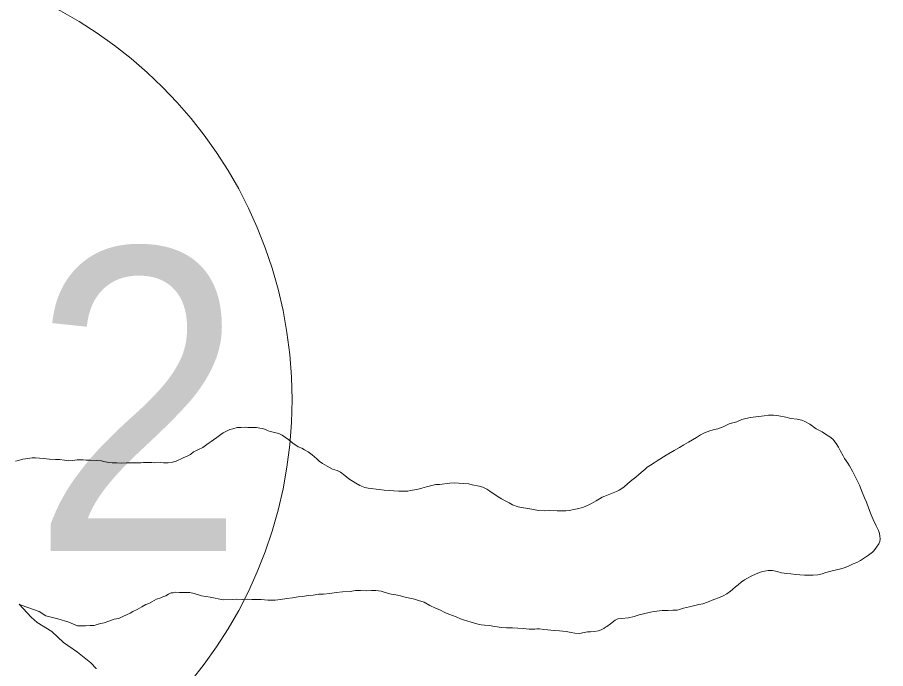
# Model space of a CAD drawing. Extents: x -1643653 to 4543381, y 1624270 to 13878484.
# Drawn here: x 685260 to 686694, y 8954139 to 8955215 of the extents above; entities that cross this region are included whole.
import ezdxf
from ezdxf.enums import TextEntityAlignment as Align

# ---------------------------------------------------------------- set-up
doc = ezdxf.new("R2010")
doc.units = 0
doc.header["$LTSCALE"] = 200
for name, color, linetype, lineweight in [('1', 7, 'Continuous', 13), ('29', 7, 'Continuous', 13), ('45', 7, 'Continuous', 13)]:
    doc.layers.add(name, color=color, linetype=linetype, lineweight=lineweight)

msp = doc.modelspace()

# ---------------------------------------------------------------- linework, layer by layer
at = {"layer": '1', "lineweight": 25}
msp.add_spline([(814781, 9009175.5), (814787.2, 9009173.4), (814796.9, 9009173.4), (814799.4, 9009172.4), (814805.1, 9009174.5), (814805.6, 9009176.5), (814811.7, 9009179.5), (814811.7, 9009179.5), (814801.5, 9009181), (814790.7, 9009181.5), (814784.1, 9009183.1), (814777.4, 9009185.1), (814778.4, 9009175.5)], degree=3, dxfattribs=at)
at = {"layer": '29'}
for points in [[(686626.2, 8954486.1), (686623.7, 8954490.8), (686619, 8954499.4), (686616.3, 8954504.8), (686612.1, 8954510.9), (686606.9, 8954518.4), (686601.9, 8954521.9), (686594.9, 8954526.5), (686588.9, 8954530.4), (686579.4, 8954535.3), (686568.5, 8954543.2), (686560.7, 8954547.4), (686555.4, 8954549.8), (686548.1, 8954551.2), (686537.2, 8954552.3), (686528.9, 8954554.4), (686517.8, 8954556.8), (686508.8, 8954558), (686500.7, 8954557.8), (686493.1, 8954557), (686484.3, 8954555.6), (686479.7, 8954555.1), (686470.7, 8954554.1), (686463.2, 8954552.2), (686456.2, 8954550.5), (686448.3, 8954547.1), (686441.5, 8954545.3), (686435.4, 8954543.6), (686425.7, 8954538.7), (686417.1, 8954535.3), (686409.3, 8954533.8), (686403.9, 8954532), (686399, 8954530.5), (686395, 8954528.7), (686388.4, 8954525.2), (686381.5, 8954521), (686374.8, 8954516.9), (686368.2, 8954513), (686360.9, 8954508.9), (686353.4, 8954504.7), (686344.7, 8954499.7), (686338.1, 8954495.5), (686331.6, 8954491.8), (686327.1, 8954489), (686321.1, 8954485.2), (686316.6, 8954482.4), (686311.6, 8954479.1), (686305.4, 8954475.2), (686300, 8954471.7), (686296.7, 8954468.4), (686293.4, 8954465.7), (686286.6, 8954459.8), (686281.3, 8954455.6), (686276.9, 8954452), (686272, 8954448), (686267.8, 8954444.2), (686262.3, 8954439.7), (686258.3, 8954436.6), (686253.8, 8954433.9), (686249.6, 8954431.5), (686244.1, 8954429.4), (686238.3, 8954427.5), (686235.5, 8954426.3), (686230.2, 8954424.1), (686225.8, 8954422.3), (686221.3, 8954419.6), (686215.8, 8954416.4), (686208.4, 8954412.1), (686204.7, 8954410.1), (686199.1, 8954407.8), (686195, 8954406.1), (686191.2, 8954404.7), (686187.5, 8954403.7), (686181.7, 8954402.8), (686171.4, 8954400.2), (686165.9, 8954399.7), (686160.7, 8954399.8), (686151.7, 8954399.8), (686138.2, 8954400.5), (686130.5, 8954400), (686120.7, 8954400.5), (686115.2, 8954401.2), (686109.7, 8954402.4), (686102.9, 8954403.5), (686092.8, 8954405.6), (686087, 8954406.4), (686078, 8954409.9), (686072.1, 8954413), (686066.6, 8954416), (686059.8, 8954419.8), (686054.1, 8954422.8), (686040.4, 8954432.2), (686035.4, 8954435.7), (686028.8, 8954438.8), (686022.5, 8954440.5), (686011.3, 8954442.7), (686005.5, 8954444.5), (685996.6, 8954445.2), (685988.5, 8954445.6), (685981.7, 8954445.9), (685974.4, 8954445.7)], [(685974.4, 8954445.7), (685981.7, 8954445.9), (685988.5, 8954445.6), (685996.6, 8954445.2), (686005.5, 8954444.5), (686011.3, 8954442.7), (686022.5, 8954440.5), (686028.8, 8954438.8), (686035.4, 8954435.7), (686040.4, 8954432.2), (686054.1, 8954422.8), (686059.8, 8954419.8), (686066.6, 8954416), (686072.1, 8954413), (686078, 8954409.9), (686087, 8954406.4), (686092.8, 8954405.6), (686102.9, 8954403.5), (686109.7, 8954402.4), (686115.2, 8954401.2), (686120.7, 8954400.5), (686130.5, 8954400), (686138.2, 8954400.5), (686151.7, 8954399.8), (686160.7, 8954399.8), (686165.9, 8954399.7), (686171.4, 8954400.2), (686181.7, 8954402.8), (686187.5, 8954403.7), (686191.2, 8954404.7), (686195, 8954406.1), (686199.1, 8954407.8), (686204.7, 8954410.1), (686208.4, 8954412.1), (686215.8, 8954416.4), (686221.3, 8954419.6), (686225.8, 8954422.3), (686230.2, 8954424.1), (686235.5, 8954426.3), (686238.3, 8954427.5), (686244.1, 8954429.4), (686249.6, 8954431.5), (686253.8, 8954433.9), (686258.3, 8954436.6), (686262.3, 8954439.7), (686267.8, 8954444.2), (686272, 8954448), (686276.9, 8954452), (686281.3, 8954455.6), (686286.6, 8954459.8), (686293.4, 8954465.7), (686296.7, 8954468.4), (686300, 8954471.7), (686305.4, 8954475.2), (686311.6, 8954479.1), (686316.6, 8954482.4), (686321.1, 8954485.2), (686327.1, 8954489), (686331.6, 8954491.8), (686338.1, 8954495.5), (686344.7, 8954499.7), (686353.4, 8954504.7), (686360.9, 8954508.9), (686368.2, 8954513), (686374.8, 8954516.9), (686381.5, 8954521), (686388.4, 8954525.2), (686395, 8954528.7), (686399, 8954530.5), (686403.9, 8954532), (686409.3, 8954533.8), (686417.1, 8954535.3), (686425.7, 8954538.7), (686435.4, 8954543.6), (686441.5, 8954545.3), (686448.3, 8954547.1), (686456.2, 8954550.5), (686463.2, 8954552.2), (686470.7, 8954554.1), (686479.7, 8954555.1), (686484.3, 8954555.6), (686493.1, 8954557), (686500.7, 8954557.8), (686508.8, 8954558), (686517.8, 8954556.8), (686528.9, 8954554.4), (686537.2, 8954552.3), (686548.1, 8954551.2), (686555.4, 8954549.8), (686560.7, 8954547.4), (686568.5, 8954543.2), (686579.4, 8954535.3), (686588.9, 8954530.4), (686594.9, 8954526.5), (686601.9, 8954521.9), (686606.9, 8954518.4), (686612.1, 8954510.9), (686616.3, 8954504.8), (686619, 8954499.4), (686623.7, 8954490.8), (686626.2, 8954486.1)], [(685974.4, 8954445.7), (685969.7, 8954445.1), (685961.5, 8954444.1), (685957.1, 8954443.3), (685951, 8954443.3), (685944.6, 8954441.6), (685935.8, 8954439.3), (685928.3, 8954437), (685921.8, 8954435.4), (685912.8, 8954433.7), (685909, 8954433.2), (685905.2, 8954432.5), (685900.5, 8954432.4), (685895.1, 8954432.3), (685890.1, 8954432.4), (685881.9, 8954432.7), (685874.4, 8954433.3), (685866.1, 8954433.9), (685857.4, 8954435), (685852.9, 8954435.5), (685844.2, 8954436.5), (685839.4, 8954437), (685833.8, 8954438.2), (685825.7, 8954441.7), (685818.9, 8954445.5), (685807.8, 8954452.8), (685800.9, 8954458.4), (685793.5, 8954463.7), (685788, 8954466.7), (685780.8, 8954468.9), (685771.9, 8954473.4), (685763.9, 8954478.2), (685758.8, 8954481.9), (685754.7, 8954485.5), (685747, 8954492.2), (685740.6, 8954497.1), (685734.4, 8954500.6), (685730.2, 8954503.2), (685723.7, 8954505.6), (685714.8, 8954511.4), (685708.4, 8954517), (685703.2, 8954520.9), (685697.7, 8954524.9), (685691.7, 8954527.7), (685685, 8954529.3), (685678.4, 8954530.6), (685674.5, 8954532.2), (685669.7, 8954534.3), (685665, 8954535.8), (685660.6, 8954536.6), (685655.2, 8954537.2), (685646.8, 8954537.5), (685640.9, 8954537.7), (685636.6, 8954538), (685629.6, 8954537.5), (685623.3, 8954537.2), (685616, 8954535.1), (685611.2, 8954534.2), (685607.8, 8954532.4), (685599.9, 8954528.4), (685596.3, 8954525.9), (685589.4, 8954520.8), (685584.3, 8954517.1), (685580.2, 8954514.2), (685577, 8954512.2), (685573.1, 8954509.5), (685566.4, 8954504.7), (685559.4, 8954501.1), (685555.8, 8954499.6), (685551.2, 8954497.1), (685546, 8954492.7), (685541.5, 8954490.7), (685534.2, 8954487.3), (685522.4, 8954482), (685516.3, 8954480.1), (685509.2, 8954479.2), (685501.5, 8954479.1), (685495.8, 8954479.4), (685487.3, 8954479.1), (685482.2, 8954479.6), (685476.6, 8954479.8), (685471.3, 8954479.9), (685468.3, 8954479.6), (685463.9, 8954478.9), (685458.3, 8954479.2), (685447, 8954479.1), (685440.3, 8954479.1), (685431.5, 8954478.4), (685424.4, 8954478.9), (685416.8, 8954479.1), (685411.5, 8954479.8), (685402.7, 8954481.4), (685398.9, 8954482.2), (685390.1, 8954483.2), (685380.8, 8954483.5), (685373.8, 8954483.6), (685368.8, 8954484.1), (685360.8, 8954484.1), (685358.8, 8954484.2), (685351.2, 8954482.8), (685344.4, 8954482.4)], [(685344.4, 8954482.4), (685351.2, 8954482.8), (685358.8, 8954484.2), (685360.8, 8954484.1), (685368.8, 8954484.1), (685373.8, 8954483.6), (685380.8, 8954483.5), (685390.1, 8954483.2), (685398.9, 8954482.2), (685402.7, 8954481.4), (685411.5, 8954479.8), (685416.8, 8954479.1), (685424.4, 8954478.9), (685431.5, 8954478.4), (685440.3, 8954479.1), (685447, 8954479.1), (685458.3, 8954479.2), (685463.9, 8954478.9), (685468.3, 8954479.6), (685471.3, 8954479.9), (685476.6, 8954479.8), (685482.2, 8954479.6), (685487.3, 8954479.1), (685495.8, 8954479.4), (685501.5, 8954479.1), (685509.2, 8954479.2), (685516.3, 8954480.1), (685522.4, 8954482), (685534.2, 8954487.3), (685541.5, 8954490.7), (685546, 8954492.7), (685551.2, 8954497.1), (685555.8, 8954499.6), (685559.4, 8954501.1), (685566.4, 8954504.7), (685573.1, 8954509.5), (685577, 8954512.2), (685580.2, 8954514.2), (685584.3, 8954517.1), (685589.4, 8954520.8), (685596.3, 8954525.9), (685599.9, 8954528.4), (685607.8, 8954532.4), (685611.2, 8954534.2), (685616, 8954535.1), (685623.3, 8954537.2), (685629.6, 8954537.5), (685636.6, 8954538), (685640.9, 8954537.7), (685646.8, 8954537.5), (685655.2, 8954537.2), (685660.6, 8954536.6), (685665, 8954535.8), (685669.7, 8954534.3), (685674.5, 8954532.2), (685678.4, 8954530.6), (685685, 8954529.3), (685691.7, 8954527.7), (685697.7, 8954524.9), (685703.2, 8954520.9), (685708.4, 8954517), (685714.8, 8954511.4), (685723.7, 8954505.6), (685730.2, 8954503.2), (685734.4, 8954500.6), (685740.6, 8954497.1), (685747, 8954492.2), (685754.7, 8954485.5), (685758.8, 8954481.9), (685763.9, 8954478.2), (685771.9, 8954473.4), (685780.8, 8954468.9), (685788, 8954466.7), (685793.5, 8954463.7), (685800.9, 8954458.4), (685807.8, 8954452.8), (685818.9, 8954445.5), (685825.7, 8954441.7), (685833.8, 8954438.2), (685839.4, 8954437), (685844.2, 8954436.5), (685852.9, 8954435.5), (685857.4, 8954435), (685866.1, 8954433.9), (685874.4, 8954433.3), (685881.9, 8954432.7), (685890.1, 8954432.4), (685895.1, 8954432.3), (685900.5, 8954432.4), (685905.2, 8954432.5), (685909, 8954433.2), (685912.8, 8954433.7), (685921.8, 8954435.4), (685928.3, 8954437), (685935.8, 8954439.3), (685944.6, 8954441.6), (685951, 8954443.3), (685957.1, 8954443.3), (685961.5, 8954444.1), (685969.7, 8954445.1), (685974.4, 8954445.7)], [(685344.4, 8954482.4), (685338, 8954483.3), (685329.8, 8954484.4), (685323, 8954484.8), (685313.2, 8954484.9), (685303.6, 8954486), (685296.8, 8954487), (685290.4, 8954487.3), (685284.8, 8954487.6), (685273.5, 8954485.8), (685269.4, 8954485.1), (685262.1, 8954482.8), (685257, 8954481.6)], [(685257, 8954481.6), (685262.1, 8954482.8), (685269.4, 8954485.1), (685273.5, 8954485.8), (685284.8, 8954487.6), (685290.4, 8954487.3), (685296.8, 8954487), (685303.6, 8954486), (685313.2, 8954484.9), (685323, 8954484.8), (685329.8, 8954484.4), (685338, 8954483.3), (685344.4, 8954482.4)], [(686114.8, 8954204.2), (686118, 8954204.7), (686122.3, 8954205), (686129.6, 8954203.8), (686147.4, 8954201.9), (686155.5, 8954201.7), (686166.4, 8954200.7), (686174.6, 8954198.6), (686180.5, 8954197.8), (686188.6, 8954197.3), (686196, 8954199), (686201.4, 8954199.8), (686206.8, 8954199.8), (686212.8, 8954200.7), (686219.7, 8954201.5), (686224.4, 8954203.4), (686228.5, 8954205.6), (686231.3, 8954207.7), (686233.6, 8954209), (686239.6, 8954213.1), (686247.1, 8954219), (686251.5, 8954221.2), (686257.9, 8954221.7), (686269.6, 8954223.2), (686278.8, 8954225.1), (686287, 8954227.8), (686294.1, 8954229.6), (686305.7, 8954232.5), (686311.8, 8954233.7), (686325, 8954235), (686334.7, 8954235.4), (686342.7, 8954235.8), (686349.7, 8954236), (686353.8, 8954236.9), (686360, 8954239), (686370.2, 8954241.5), (686385.4, 8954244.9), (686392, 8954246.3), (686399.7, 8954249.1), (686410.5, 8954253.3), (686419.8, 8954256.8), (686425.8, 8954259.5), (686431.9, 8954262.6), (686438, 8954267.3), (686441.3, 8954269.7), (686446, 8954274.1), (686450.2, 8954277.8), (686455.2, 8954281.9), (686461, 8954286), (686465.7, 8954288.8), (686472, 8954291.9), (686480.1, 8954295.7), (686488.8, 8954298.8), (686493.9, 8954300.2), (686499.8, 8954301), (686507, 8954301), (686514.7, 8954299.4), (686522, 8954297.4), (686530.9, 8954296.2), (686537.4, 8954295.6), (686545.8, 8954294.5), (686552, 8954294.1), (686559.7, 8954293.5), (686574.2, 8954293.7), (686581.7, 8954294.2), (686589.2, 8954295.8), (686595, 8954297.7), (686599.8, 8954299), (686605.4, 8954300.6), (686612.9, 8954302.1), (686620.2, 8954304), (686625.4, 8954305.4), (686632.4, 8954308.2), (686640.4, 8954312), (686646.4, 8954314.5), (686652.2, 8954317.7), (686660.8, 8954323.4), (686665.7, 8954326.4), (686672.3, 8954331.7), (686674.7, 8954333.7), (686678.8, 8954340), (686682.9, 8954345.3), (686684.2, 8954349), (686684.9, 8954353.4), (686684.6, 8954358), (686683.9, 8954362.2), (686682.3, 8954367.5), (686678.4, 8954375), (686673.6, 8954385.4), (686670.1, 8954393), (686665.4, 8954404.9), (686662.4, 8954413.9), (686659, 8954421.4), (686655.2, 8954430.9), (686651, 8954442), (686646.7, 8954449.8), (686643.2, 8954457.7), (686639.3, 8954465.4), (686634.5, 8954473.9), (686631.6, 8954478.6), (686626.2, 8954486.1)], [(686626.2, 8954486.1), (686631.6, 8954478.6), (686634.5, 8954473.9), (686639.3, 8954465.4), (686643.2, 8954457.7), (686646.7, 8954449.8), (686651, 8954442), (686655.2, 8954430.9), (686659, 8954421.4), (686662.4, 8954413.9), (686665.4, 8954404.9), (686670.1, 8954393), (686673.6, 8954385.4), (686678.4, 8954375), (686682.3, 8954367.5), (686683.9, 8954362.2), (686684.6, 8954358), (686684.9, 8954353.4), (686684.2, 8954349), (686682.9, 8954345.3), (686678.8, 8954340), (686674.7, 8954333.7), (686672.3, 8954331.7), (686665.7, 8954326.4), (686660.8, 8954323.4), (686652.2, 8954317.7), (686646.4, 8954314.5), (686640.4, 8954312), (686632.4, 8954308.2), (686625.4, 8954305.4), (686620.2, 8954304), (686612.9, 8954302.1), (686605.4, 8954300.6), (686599.8, 8954299), (686595, 8954297.7), (686589.2, 8954295.8), (686581.7, 8954294.2), (686574.2, 8954293.7), (686559.7, 8954293.5), (686552, 8954294.1), (686545.8, 8954294.5), (686537.4, 8954295.6), (686530.9, 8954296.2), (686522, 8954297.4), (686514.7, 8954299.4), (686507, 8954301), (686499.8, 8954301), (686493.9, 8954300.2), (686488.8, 8954298.8), (686480.1, 8954295.7), (686472, 8954291.9), (686465.7, 8954288.8), (686461, 8954286), (686455.2, 8954281.9), (686450.2, 8954277.8), (686446, 8954274.1), (686441.3, 8954269.7), (686438, 8954267.3), (686431.9, 8954262.6), (686425.8, 8954259.5), (686419.8, 8954256.8), (686410.5, 8954253.3), (686399.7, 8954249.1), (686392, 8954246.3), (686385.4, 8954244.9), (686370.2, 8954241.5), (686360, 8954239), (686353.8, 8954236.9), (686349.7, 8954236), (686342.7, 8954235.8), (686334.7, 8954235.4), (686325, 8954235), (686311.8, 8954233.7), (686305.7, 8954232.5), (686294.1, 8954229.6), (686287, 8954227.8), (686278.8, 8954225.1), (686269.6, 8954223.2), (686257.9, 8954221.7), (686251.5, 8954221.2), (686247.1, 8954219), (686239.6, 8954213.1), (686233.6, 8954209), (686231.3, 8954207.7), (686228.5, 8954205.6), (686224.4, 8954203.4), (686219.7, 8954201.5), (686212.8, 8954200.7), (686206.8, 8954199.8), (686201.4, 8954199.8), (686196, 8954199), (686188.6, 8954197.3), (686180.5, 8954197.8), (686174.6, 8954198.6), (686166.4, 8954200.7), (686155.5, 8954201.7), (686147.4, 8954201.9), (686129.6, 8954203.8), (686122.3, 8954205), (686118, 8954204.7), (686114.8, 8954204.2)], [(685263.4, 8954245.5), (685266.5, 8954243.9), (685296.3, 8954233.5), (685307.3, 8954226.2), (685326.9, 8954221.4), (685345.3, 8954215.8), (685359.3, 8954210.1), (685364.7, 8954209.8), (685372.9, 8954210.1), (685380.5, 8954210.5), (685387, 8954210.4), (685393.4, 8954212.7), (685398.1, 8954213.8), (685403.8, 8954215), (685411.5, 8954217.7), (685420.1, 8954220.7), (685427.6, 8954222.2), (685434.4, 8954225.3), (685440.5, 8954228.1), (685446.5, 8954231), (685451, 8954233.5), (685458.1, 8954236.6), (685465.8, 8954241.2), (685472.4, 8954245.1), (685477.3, 8954247), (685482.4, 8954249.5), (685489.9, 8954254), (685497.3, 8954256.2), (685500.6, 8954257.5), (685505.1, 8954259.6), (685509.7, 8954262.2), (685514.2, 8954264.1), (685517.7, 8954264.4), (685521.2, 8954265.2), (685527.7, 8954264.8), (685534.6, 8954264.8), (685544.9, 8954264.8), (685552.3, 8954263.2), (685564.4, 8954259.6), (685578.7, 8954257.3), (685600, 8954252.8), (685614.9, 8954253.4), (685622.6, 8954253.8), (685631.8, 8954253.6), (685639.7, 8954253.7), (685647.3, 8954253.5), (685653.9, 8954253.6), (685662.8, 8954253.4), (685673.7, 8954252.3), (685685.8, 8954252), (685694.5, 8954253.3), (685705.1, 8954254.9), (685714.4, 8954256.2), (685723.9, 8954257.7), (685731, 8954258.4), (685740.3, 8954259.9), (685748.7, 8954260.4), (685758.2, 8954262.2), (685765.5, 8954262.2), (685776.3, 8954263.4), (685786.5, 8954264.9), (685796.9, 8954265.8), (685809.7, 8954266.8), (685818.4, 8954268), (685826.6, 8954268.2), (685836, 8954267.7), (685845, 8954268.2), (685852.2, 8954268.1), (685860.8, 8954267), (685867.6, 8954265), (685877.2, 8954262.4), (685885, 8954260.8), (685892.7, 8954259.2), (685902, 8954256.6), (685911.6, 8954255.2), (685915.9, 8954253.7), (685922.6, 8954251.7), (685932, 8954248.7), (685941.1, 8954243.6), (685950.8, 8954239), (685957.9, 8954236.1), (685966, 8954231.9), (685972.6, 8954229.2), (685978.6, 8954227.1), (685984.6, 8954224.5), (685991.7, 8954221.4), (685996.8, 8954219.7), (686003.8, 8954217.4), (686008.1, 8954216.7), (686019.1, 8954212.9), (686026.1, 8954211.3), (686031.5, 8954210.8), (686039.2, 8954210.3), (686048.5, 8954208.7), (686059.5, 8954207), (686067.7, 8954206.6), (686077.6, 8954206.7), (686086.7, 8954206.1), (686095.6, 8954205.2), (686105.5, 8954204.5), (686114.8, 8954204.2)], [(686114.8, 8954204.2), (686105.5, 8954204.5), (686095.6, 8954205.2), (686086.7, 8954206.1), (686077.6, 8954206.7), (686067.7, 8954206.6), (686059.5, 8954207), (686048.5, 8954208.7), (686039.2, 8954210.3), (686031.5, 8954210.8), (686026.1, 8954211.3), (686019.1, 8954212.9), (686008.1, 8954216.7), (686003.8, 8954217.4), (685996.8, 8954219.7), (685991.7, 8954221.4), (685984.6, 8954224.5), (685978.6, 8954227.1), (685972.6, 8954229.2), (685966, 8954231.9), (685957.9, 8954236.1), (685950.8, 8954239), (685941.1, 8954243.6), (685932, 8954248.7), (685922.6, 8954251.7), (685915.9, 8954253.7), (685911.6, 8954255.2), (685902, 8954256.6), (685892.7, 8954259.2), (685885, 8954260.8), (685877.2, 8954262.4), (685867.6, 8954265), (685860.8, 8954267), (685852.2, 8954268.1), (685845, 8954268.2), (685836, 8954267.7), (685826.6, 8954268.2), (685818.4, 8954268), (685809.7, 8954266.8), (685796.9, 8954265.8), (685786.5, 8954264.9), (685776.3, 8954263.4), (685765.5, 8954262.2), (685758.2, 8954262.2), (685748.7, 8954260.4), (685740.3, 8954259.9), (685731, 8954258.4), (685723.9, 8954257.7), (685714.4, 8954256.2), (685705.1, 8954254.9), (685694.5, 8954253.3), (685685.8, 8954252), (685673.7, 8954252.3), (685662.8, 8954253.4), (685653.9, 8954253.6), (685647.3, 8954253.5), (685639.7, 8954253.7), (685631.8, 8954253.6), (685622.6, 8954253.8), (685614.9, 8954253.4), (685600, 8954252.8), (685578.7, 8954257.3), (685564.4, 8954259.6), (685552.3, 8954263.2), (685544.9, 8954264.8), (685534.6, 8954264.8), (685527.7, 8954264.8), (685521.2, 8954265.2), (685517.7, 8954264.4), (685514.2, 8954264.1), (685509.7, 8954262.2), (685505.1, 8954259.6), (685500.6, 8954257.5), (685497.3, 8954256.2), (685489.9, 8954254), (685482.4, 8954249.5), (685477.3, 8954247), (685472.4, 8954245.1), (685465.8, 8954241.2), (685458.1, 8954236.6), (685451, 8954233.5), (685446.5, 8954231), (685440.5, 8954228.1), (685434.4, 8954225.3), (685427.6, 8954222.2), (685420.1, 8954220.7), (685411.5, 8954217.7), (685403.8, 8954215), (685398.1, 8954213.8), (685393.4, 8954212.7), (685387, 8954210.4), (685380.5, 8954210.5), (685372.9, 8954210.1), (685364.7, 8954209.8), (685359.3, 8954210.1), (685345.3, 8954215.8), (685326.9, 8954221.4), (685307.3, 8954226.2), (685296.3, 8954233.5), (685266.5, 8954243.9), (685263.4, 8954245.5)], [(685263.4, 8954245.5), (685266.5, 8954243.9), (685296.3, 8954233.5)], [(685390.4, 8954139.2), (685381.6, 8954148.6), (685359.4, 8954166.3), (685336.4, 8954182.6), (685317.2, 8954200.3), (685292.8, 8954215.1), (685283.2, 8954224), (685263.4, 8954245.5)], [(685263.4, 8954245.5), (685283.2, 8954224), (685292.8, 8954215.1), (685317.2, 8954200.3), (685336.4, 8954182.6), (685359.4, 8954166.3), (685381.6, 8954148.6), (685390.4, 8954139.2), (685390.4, 8954139.1)]]:
    msp.add_lwpolyline(points, dxfattribs=at)
at = {"layer": '45'}
msp.add_circle((684983.6, 8954583.4), 730.2, dxfattribs=at)

# ---------------------------------------------------------------- texts
at = {"layer": '45', "width": 0.95}
msp.add_text('RG2', height=500, dxfattribs=at).set_placement((684983.6, 8954333.4), align=Align.CENTER)

doc.saveas('drawing.dxf')
